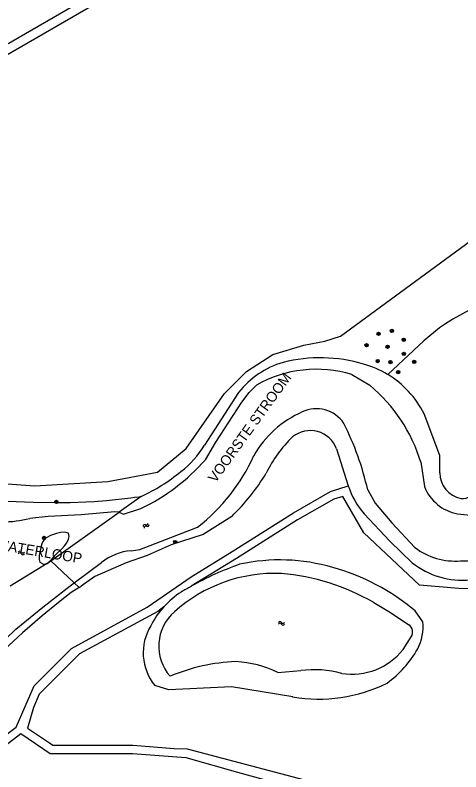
# Model space of a CAD drawing. Extents: x 135999 to 138000, y 396000 to 398501.
# Drawn here: x 136768.1 to 136877, y 396523.3 to 396708.2 of the extents above; entities that cross this region are included whole.
import ezdxf

# ---------------------------------------------------------------- set-up
doc = ezdxf.new("R2010")
doc.units = 0
for name, color, linetype in [('gg-anno-naam water', 7, 'Continuous'), ('gg-knt-bronhoudergrens', 7, 'Continuous'), ('gg-kntw-bovenkant insteek waterloop', 7, 'Continuous'), ('gg-kntw-waterlijn', 7, 'Continuous'), ('gt-grn-groengrens', 7, 'Continuous'), ('gt-symb-boom', 7, 'Continuous'), ('gt-symb-watersymbool', 7, 'Continuous'), ('gx-grn-maaiveld', 7, 'Continuous')]:
    doc.layers.add(name, color=color, linetype=linetype)

# ---------------------------------------------------------------- blocks, each defined once
blk = doc.blocks.new('gt0-BOOM')
at = {"layer": 'gt-symb-boom'}
for radius in [0.4, 0.2]:
    blk.add_circle((0, 0), radius, dxfattribs=at)
blk = doc.blocks.new('gt0-WA')
at = {"layer": 'gt-symb-watersymbool'}
for centre, start, end in [((-0.32, 0.02), 28.0725, 151.9275), ((0.43, 0.42), 208.0725, 331.9275), ((-0.32, -0.43), 28.0725, 151.9275), ((0.43, -0.03), 208.0725, 331.9275)]:
    blk.add_arc(centre, 0.425, start, end, dxfattribs=at)

msp = doc.modelspace()

# ---------------------------------------------------------------- linework, layer by layer
at = {"layer": 'gg-knt-bronhoudergrens'}
msp.add_lwpolyline([(136740.23, 396593.4), (136753.89, 396594.58), (136772.91, 396593.15), (136790.68, 396594.22), (136802.88, 396596.56), (136809.88, 396602.3), (136819.21, 396615.76), (136824.59, 396621.14), (136831.05, 396625.27), (136838.59, 396627.6), (136843.79, 396628.5), (136847.56, 396629.75), (136915.65, 396679.7)], dxfattribs=at)
at = {"layer": 'gg-kntw-bovenkant insteek waterloop'}
for p, q in [((136822.68, 396616), (136814.32, 396603.11)), ((136846.58, 396602.23), (136849.48, 396593.16)), ((136867.73, 396559.97), (136865.84, 396562.63))]:
    msp.add_line(p, q, dxfattribs=at)
for points in [[(136731.41, 396678.55), (136822, 396730.93), (136912.6, 396783.32), (136912.62, 396784.12), (136911.68, 396785.34), (136820.87, 396732.81), (136730.07, 396680.27), (136730.6, 396679.35), (136731.41, 396678.55)], [(136871.86, 396596.34), (136871.84, 396600.63), (136867.99, 396610.81)], [(136798.85, 396590.55), (136798.4, 396590.43), (136797.24, 396590.3), (136796.31, 396590.17), (136790.36, 396589.49), (136787.37, 396589.26), (136785.37, 396589.15), (136781.54, 396589.03), (136778.54, 396589.01), (136772.49, 396589.14), (136761.98, 396589.54), (136756.98, 396589.63), (136750.81, 396589.57), (136747.78, 396589.67), (136745.85, 396589.84), (136744.83, 396589.84), (136743.88, 396589.65), (136743.69, 396589.58), (136742.85, 396589.05), (136741.78, 396588.2), (136741.18, 396587.4), (136741.03, 396586.41)], [(136853.33, 396586.36), (136859.61, 396579.67), (136865.12, 396574.39)], [(136820.99, 396585.72), (136814.05, 396581.3), (136806.19, 396578.74), (136800.34, 396576.17), (136795.18, 396574.35), (136787.53, 396571.06), (136784.21, 396568.65)], [(136835.89, 396541.65), (136820.94, 396544.07), (136805.61, 396543.29), (136802.18, 396544.4)]]:
    msp.add_lwpolyline(points, dxfattribs=at)
for centre, radius, start, end in [((136839.51, 396602.8), 21.39, 106.1915, 141.9058), ((136842.62, 396587.23), 37.24, 73.4286, 104.1047), ((136847, 396600.27), 23.49, 58.9736, 74.6056), ((136847.01, 396600.29), 23.47, 26.6291, 58.9621), ((136840.2, 396599.89), 6.79, 20.1271, 129.4969), ((136857.01, 396582.95), 30.64, 133.6221, 154.2139), ((136794.95, 396614.64), 22.54, 307.1737, 329.2292), ((136778.88, 396633), 46.91, 295.1918, 309.265), ((136785.82, 396622.48), 50.87, 313.7351, 329.0022), ((136878.11, 396596.27), 6.25, 179.3207, 259.7486), ((136868.92, 396599.68), 20.5, 198.5467, 220.5101), ((136877.42, 396593.48), 3.39, 262.8531, 349.0216), ((136832.76, 396529.78), 45.3, 73.431, 102.5304), ((136848.23, 396502.36), 75.98, 109.4474, 119.298), ((136831.6, 396521.87), 53.23, 49.9818, 74.6652), ((136877.35, 396589.89), 19.76, 231.7198, 275.6708), ((136848.61, 396501.75), 76.69, 119.3191, 121.3875), ((136820.57, 396548.9), 21.85, 123.0135, 137.7615), ((136820.56, 396548.91), 21.84, 137.7641, 152.5213), ((136812.14, 396552.4), 12.78, 148.9867, 218.7931), ((136855.47, 396558.89), 12.3, 333.2194, 5.0403), ((136843.31, 396566.54), 26.64, 305.9587, 330.3154), ((136842.4, 396578.04), 36.98, 259.8516, 296.5846)]:
    msp.add_arc(centre, radius, start, end, dxfattribs=at)
at = {"layer": 'gg-kntw-waterlijn'}
for p, q in [((136850.35, 396620.41), (136854.73, 396617.77)), ((136867.18, 396599.01), (136868.11, 396592.98)), ((136862.88, 396553.15), (136864.87, 396556.28)), ((136832.3, 396547.59), (136837.86, 396548.03))]:
    msp.add_line(p, q, dxfattribs=at)
for points in [[(136814.56, 396599.57), (136817.07, 396603.84), (136823.46, 396613.59), (136825.26, 396615.96), (136827.03, 396617.82)], [(136876.17, 396586.37), (136880.07, 396585.93), (136887.72, 396589.61), (136888.31, 396594.31), (136894.3, 396604.2)], [(136854.22, 396592.17), (136856.05, 396588.91), (136860.11, 396584.12), (136865.77, 396578.1)], [(136796.45, 396577.31), (136798.55, 396577.62), (136812.66, 396583.08)], [(136855.7, 396564.65), (136859.81, 396562.24), (136864.32, 396559.21)]]:
    msp.add_lwpolyline(points, dxfattribs=at)
for centre, radius, start, end in [((136841.73, 396591.63), 30.04, 73.3318, 119.3173), ((136829.76, 396587.68), 39.1, 16.8382, 50.3005), ((136841.67, 396603.94), 8.09, 33.7825, 115.3534), ((136848.65, 396587.83), 25.64, 114.0392, 150.2489), ((136786.1, 396576.95), 69.8, 12.5934, 26.8177), ((136777.5, 396632.06), 49.28, 295.6243, 318.7624), ((136784.34, 396619.46), 46.1, 307.9007, 335.8014), ((136878.07, 396596.91), 10.71, 201.5203, 259.7903), ((136764.66, 396614.54), 30.17, 257.7214, 283.3241), ((136877.22, 396595.77), 20.93, 269.2006, 306.3002), ((136797.3, 396564.57), 12.76, 93.8029, 129.539), ((136875.58, 396591), 16.21, 232.7141, 274.7754), ((136831.53, 396535.01), 36.78, 87.5247, 131.8849), ((136828.54, 396517.8), 54.15, 59.8964, 85.1417), ((136814.28, 396554.01), 11.12, 131.0468, 221.4318), ((136863.03, 396557.45), 2.18, 327.6355, 53.7151), ((136850.34, 396563.22), 16.08, 261.411, 321.2258), ((136824.05, 396503.36), 46.92, 92.4893, 112.6922), ((136820.22, 396521.98), 28.31, 64.7358, 86.3731), ((136841.15, 396522.76), 25.48, 74.5554, 97.418)]:
    msp.add_arc(centre, radius, start, end, dxfattribs=at)
at = {"layer": 'gt-grn-groengrens'}
for points in [[(136887.76, 396640.94), (136875.03, 396633.89), (136873.03, 396632.58)], [(136873.03, 396632.58), (136871.8, 396631.77), (136867.94, 396628.59), (136859.11, 396620.4)], [(136759.69, 396527.74), (136768.27, 396534.23), (136772.73, 396544.33), (136781.82, 396553.43), (136800.34, 396563.5), (136811.05, 396570.97), (136821.12, 396577.14), (136836.07, 396586.56), (136845.16, 396591.76), (136849.48, 396593.16)], [(136895.93, 396523.23), (136907.52, 396535.43), (136908.11, 396546.99), (136906.08, 396553.26), (136899.65, 396567.29), (136876.47, 396568.09), (136866.88, 396568.89), (136853.3, 396581.68), (136848.11, 396590.57), (136845.96, 396589.91), (136837.1, 396584.85), (136822.18, 396575.44), (136811.05, 396568.62)], [(136761.26, 396526.4), (136769.48, 396532.64), (136776.62, 396527.77), (136787.34, 396527.77), (136796.76, 396527.77), (136809.76, 396526.79), (136822.42, 396523.22), (136835.42, 396519.65), (136849.06, 396516.72), (136858.15, 396513.48), (136872.12, 396515.42), (136884.79, 396515.42), (136897.13, 396521.6), (136909.48, 396534.59), (136910.13, 396547.26), (136906.55, 396558.3), (136900.5, 396570.17), (136893.26, 396569.69), (136879.31, 396570.24)], [(136804.39, 396563.59), (136802.95, 396562.5), (136783.77, 396552.11), (136773.92, 396542.25), (136772.57, 396539.02), (136771.06, 396533.98), (136776.42, 396530.33), (136777.31, 396529.77), (136787.34, 396529.77), (136796.84, 396529.77), (136806.96, 396529.01), (136810.14, 396528.93), (136845.86, 396519.46)]]:
    msp.add_lwpolyline(points, dxfattribs=at)
at = {"layer": 'gx-grn-maaiveld'}
for p, q in [((136798.85, 396590.55), (136793.5, 396586.75)), ((136776.8, 396574.86), (136793.5, 396586.75)), ((136775.92, 396574.23), (136766.88, 396568.68)), ((136775.92, 396574.23), (136776.8, 396574.86)), ((136776.8, 396574.86), (136782.52, 396569.48)), ((136782.52, 396569.48), (136789.17, 396574.42)), ((136783.73, 396568.35), (136782.52, 396569.48)), ((136783.73, 396568.35), (136784.21, 396568.65))]:
    msp.add_line(p, q, dxfattribs=at)
for points in [[(136793.5, 396586.75), (136793.5, 396586.75), (136792.44, 396586.8), (136784.22, 396586.08), (136776.11, 396585.7), (136771.61, 396585.18)], [(136793.5, 396586.75), (136794.51, 396586.26), (136798.81, 396587.62)], [(136775.92, 396574.23), (136776.71, 396574.94), (136778.03, 396576.39), (136779.46, 396577.8), (136780.11, 396578.5), (136780.68, 396579.27), (136781.14, 396580.14), (136781.29, 396580.76), (136781.14, 396581.62), (136780.18, 396581.86), (136779.12, 396581.74), (136778.18, 396581.5), (136776.7, 396581.03), (136775.79, 396580.59), (136775.48, 396580.35), (136774.84, 396579.58), (136774.57, 396579.04), (136774.31, 396578.08), (136774.1, 396576.88)], [(136774.1, 396576.88), (136773.94, 396576.19), (136773.9, 396575.14), (136774.13, 396574.55), (136774.98, 396574.02), (136775.92, 396574.23)], [(136750.93, 396540.88), (136760.83, 396551.1), (136768.21, 396558.12), (136774.83, 396563.51), (136781.49, 396568.72), (136782.52, 396569.48)], [(136783.73, 396568.35), (136781.77, 396567.15), (136778.63, 396564.67), (136774.68, 396561.37), (136769.89, 396557.22), (136767.67, 396555.21), (136765.48, 396553.15), (136763.39, 396551.1), (136761.3, 396548.95), (136759.28, 396546.73), (136757.08, 396544.15), (136753.66, 396539.87)]]:
    msp.add_lwpolyline(points, dxfattribs=at)

# ---------------------------------------------------------------- block references
at = {"layer": 'gt-symb-boom'}
for p in [(136856.87, 396630.33), (136860.13, 396631.04), (136863.03, 396628.88), (136853.94, 396627.55), (136859.09, 396627.17), (136863.06, 396625.42), (136856.67, 396623.68), (136859.78, 396623.43), (136865.59, 396623.47), (136861.7, 396620.99), (136778.13, 396589.26), (136775.11, 396580.46), (136807.19, 396579.46)]:
    msp.add_blockref('gt0-BOOM', p, dxfattribs=at)
at = {"layer": 'gt-symb-watersymbool'}
for p, rotation in [((136800.01, 396583.45), 34.32560196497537), ((136833.22, 396559.57), 180)]:
    msp.add_blockref('gt0-WA', p, dxfattribs=dict(at, rotation=rotation))
msp.add_blockref('gt0-WA', (136769.52, 396576.78), dxfattribs=at)

# ---------------------------------------------------------------- texts
at = {"layer": 'gg-anno-naam water'}
for s, rotation, p in [('VOORSTE STROOM', 54.1959, (136817.03, 396593.75)), ('KORVELSE WATERLOOP', 350.387, (136744.43, 396580.91))]:
    msp.add_text(s, height=2.5, rotation=rotation, dxfattribs=at).set_placement(p)

doc.saveas('drawing.dxf')
